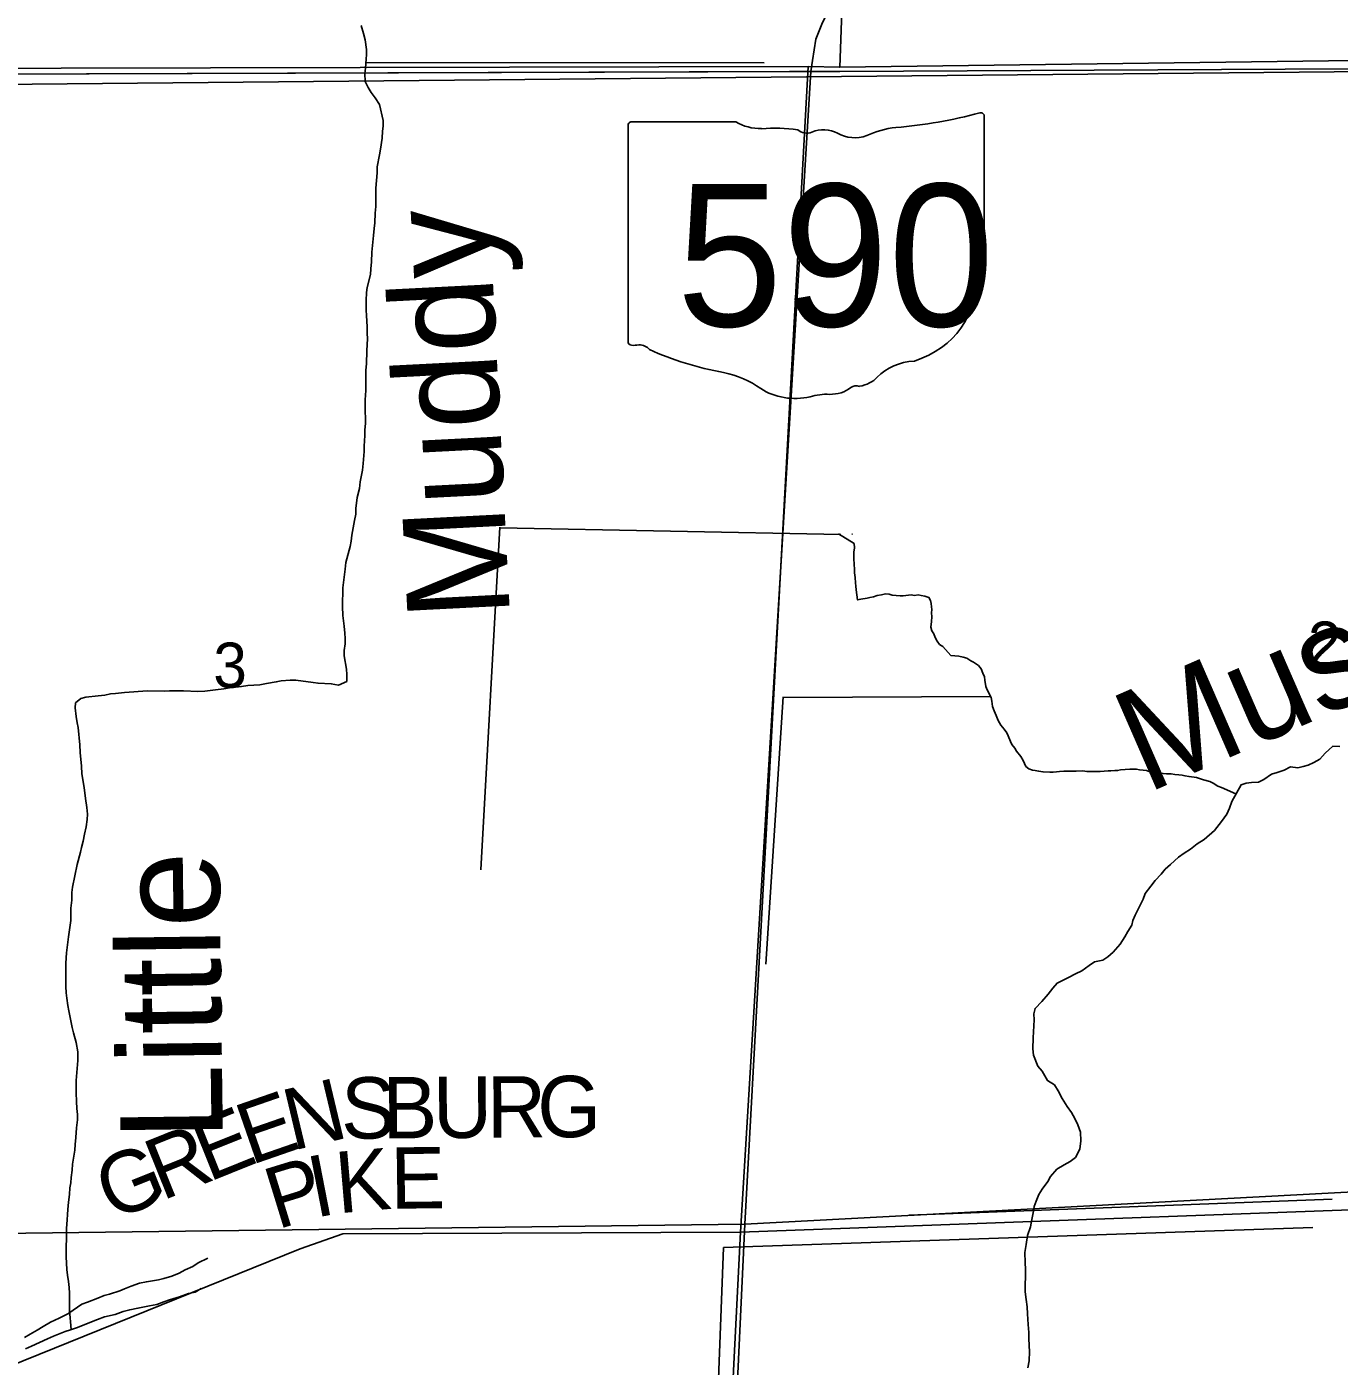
# Model space of a CAD drawing. Extents: x 1588073 to 2013523, y 1090242 to 1357120.
# Drawn here: x 1765643 to 1772058, y 1211789 to 1218338 of the extents above; entities that cross this region are included whole.
import ezdxf

# ---------------------------------------------------------------- set-up
doc = ezdxf.new("R2010")
doc.units = 0
for name, color, linetype in [('GM_X_County_Road', 7, 'Continuous'), ('GM_X_County_Road_Text', 7, 'Continuous'), ('GM_X_Minor_River', 7, 'Continuous'), ('GM_X_Minor_River_Text', 7, 'Continuous'), ('GM_X_Section', 7, 'Continuous'), ('GM_X_Section_Text', 7, 'Continuous'), ('GM_X_State_Location', 7, 'Continuous'), ('GM_X_State_Route', 7, 'Continuous'), ('GM_X_State_Shield', 7, 'Continuous'), ('GM_X_Township', 7, 'Continuous'), ('GM_X_US_Route', 7, 'Continuous')]:
    doc.layers.add(name, color=color, linetype=linetype)

msp = doc.modelspace()

# ---------------------------------------------------------------- linework, layer by layer
at = {"layer": 'GM_X_County_Road'}
for points in [[(1769130.9, 1212443.9), (1773226.6, 1212594.8), (1774511.9, 1212662.1), (1775108.4, 1212693.3), (1775555.9, 1212722.4), (1777175.2, 1212827.7)], [(1756023.3, 1208198.8), (1761190.6, 1210081.2), (1765095.7, 1211602.3), (1766978.5, 1212362.6), (1767188, 1212436.4), (1769130.9, 1212443.9)]]:
    msp.add_lwpolyline(points, dxfattribs=at)
at = {"layer": 'GM_X_Minor_River'}
for p, q in [((1763733.6, 1218039.6), (1779513.7, 1218187.6)), ((1767302.1, 1218162.8), (1769247.7, 1218161.3)), ((1767955.2, 1215890.9), (1767863.1, 1214216.1)), ((1769339.9, 1215062.1), (1769255.9, 1213754.1)), ((1769339.8, 1215058.1), (1770354.8, 1215063.3)), ((1769955.6, 1212526.7), (1772023.6, 1212605.9)), ((1769048.6, 1212369.9), (1771929.3, 1212467)), ((1768948.8, 1209765.3), (1769048.6, 1212369.9)), ((1769048.6, 1212369.9), (1769048.6, 1212369.9))]:
    msp.add_line(p, q, dxfattribs=at)
for points in [[(1767277, 1218343.5), (1767288.6, 1218305.3), (1767296.3, 1218273.1), (1767303.9, 1218226.9), (1767303.7, 1218202.9), (1767301.4, 1218178.9), (1767299, 1218134.8), (1767294.7, 1218108.8), (1767296.3, 1218070.7), (1767312.1, 1218040.4), (1767325.9, 1218016.2), (1767345.7, 1217990), (1767367.4, 1217957.7), (1767384.7, 1217879.4), (1767384.4, 1217851.3), (1767382.1, 1217827.3), (1767379.8, 1217793.2), (1767371.2, 1217739.2), (1767367, 1217711.1), (1767356.4, 1217653.1), (1767356.1, 1217623.1), (1767349.3, 1217548.9), (1767348.4, 1217458.8), (1767346.1, 1217426.7), (1767343.6, 1217378.6), (1767341.3, 1217350.6), (1767337, 1217316.5), (1767334.7, 1217284.5), (1767330.2, 1217236.4), (1767327.7, 1217188.3), (1767325.4, 1217154.3), (1767323.1, 1217126.2), (1767306.4, 1217062.2), (1767304.2, 1217038.2), (1767301.8, 1217000.1), (1767301.3, 1216952), (1767303.1, 1216926), (1767306.5, 1216869.8), (1767306.2, 1216837.7), (1767308, 1216813.7), (1767305.3, 1216753.5), (1767302.7, 1216689.4), (1767300.4, 1216659.4), (1767299.4, 1216559.1), (1767297, 1216513.1), (1767296.6, 1216481), (1767297.8, 1216398.8), (1767295.5, 1216364.8), (1767295.2, 1216338.7), (1767292.7, 1216286.6), (1767292.4, 1216260.5), (1767287.9, 1216202.4), (1767283.5, 1216170.4), (1767272.9, 1216112.4), (1767268.6, 1216080.4), (1767258.2, 1216036.4), (1767251.6, 1215982.3), (1767251.3, 1215954.2), (1767245, 1215924.2), (1767232.3, 1215852.2), (1767228, 1215822.2), (1767223.7, 1215796.1), (1767202.9, 1215718.2), (1767198.6, 1215686.1), (1767187.6, 1215594), (1767186.7, 1215503.8), (1767188.3, 1215459.7), (1767193.8, 1215407.6), (1767197.5, 1215373.4), (1767199.2, 1215347.4), (1767198.9, 1215321.3), (1767194.6, 1215287.3), (1767194.3, 1215261.2), (1767205.7, 1215197), (1767207.5, 1215170.9), (1767207.1, 1215136.8), (1767166.9, 1215119.2), (1767130.9, 1215125.5), (1767066.7, 1215128.2), (1767042.7, 1215132.4), (1766958.6, 1215143.2), (1766930.6, 1215143.5), (1766886.4, 1215139.9), (1766862.3, 1215134.2), (1766814.1, 1215126.6), (1766782, 1215120.9), (1766723.8, 1215117.5), (1766691.7, 1215111.8), (1766633.5, 1215106.3), (1766605.4, 1215100.6), (1766565.2, 1215095)], [(1767957.6, 1215887.6), (1769621.3, 1215854.5)], [(1769858.4, 1215563.6), (1769840.5, 1215565.9), (1769820.4, 1215560.2), (1769800.3, 1215556.4), (1769782.2, 1215550.7), (1769764.1, 1215547), (1769750.1, 1215543.2), (1769720, 1215539.6), (1769703.9, 1215535.8), (1769696.7, 1215584.1), (1769695, 1215602.1), (1769693.3, 1215618.2), (1769691.7, 1215644.3), (1769688.1, 1215668.4), (1769688.5, 1215688.5), (1769686.7, 1215704.5), (1769685.3, 1215740.6), (1769685.8, 1215768.7), (1769688.2, 1215790.7), (1769686.5, 1215810.8), (1769611.3, 1215857.8)], [(1769676.1, 1215857.4), (1769679.3, 1215857)], [(1771552.7, 1214587.8), (1771483.2, 1214618.9), (1771465.3, 1214625.2), (1771441.5, 1214639.6), (1771425.7, 1214647.8), (1771393.8, 1214656.3), (1771379.9, 1214660.6), (1771360, 1214666.9), (1771324, 1214671.4), (1771304.1, 1214675.7), (1771290.1, 1214678), (1771274.2, 1214680.2), (1771254.2, 1214682.5), (1771236.2, 1214684.8), (1771214.2, 1214685.1), (1771198.2, 1214687.4), (1771176.3, 1214689.7), (1771150.3, 1214692.1), (1771132.3, 1214694.4), (1771116.4, 1214700.6), (1771100.5, 1214702.9), (1771082.5, 1214705.1), (1771066.5, 1214707.4), (1771034.5, 1214707.8), (1771012.5, 1214706.2), (1770988.5, 1214704.5), (1770974.4, 1214700.7), (1770960.4, 1214701), (1770942.3, 1214699.2), (1770928.3, 1214699.4), (1770908.3, 1214697.7), (1770890.3, 1214696), (1770824.3, 1214697), (1770804.3, 1214699.3), (1770772.3, 1214697.8), (1770712.3, 1214698.7), (1770690.2, 1214697), (1770676.2, 1214695.2), (1770660.1, 1214693.4), (1770644.2, 1214693.7), (1770610.1, 1214694.2), (1770588.2, 1214698.5), (1770572.2, 1214700.8), (1770558.3, 1214703), (1770540.4, 1214709.3), (1770526.6, 1214721.5), (1770513, 1214749.8), (1770501.4, 1214770), (1770479.8, 1214796.4), (1770472, 1214810.5), (1770458.3, 1214828.8), (1770450.6, 1214842.9), (1770439.1, 1214871.2), (1770433.3, 1214885.3), (1770419.6, 1214903.6), (1770403.9, 1214923.8), (1770390.3, 1214946.1), (1770380.7, 1214970.3), (1770371.1, 1214992.5), (1770363.4, 1215014.7), (1770359.9, 1215040.8), (1770356.2, 1215058.9), (1770336.8, 1215095.3), (1770331, 1215111.4), (1770325.6, 1215143.6), (1770323.8, 1215159.6), (1770316.1, 1215177.8), (1770308.5, 1215197.9), (1770294.7, 1215214.2), (1770271, 1215230.6), (1770257.1, 1215236.8), (1770237.3, 1215251.1), (1770219.4, 1215255.4), (1770199.5, 1215259.7), (1770159.5, 1215264.3), (1770145.8, 1215278.6), (1770120.2, 1215307), (1770104.4, 1215317.3), (1770092.7, 1215333.5), (1770083, 1215351.7), (1770077.3, 1215369.8), (1770067.5, 1215384), (1770061.8, 1215402.1), (1770064.3, 1215430.2), (1770066.7, 1215452.2), (1770065, 1215472.3), (1770067.3, 1215488.3), (1770065.5, 1215502.3), (1770063.8, 1215518.4), (1770060, 1215532.5), (1770052.2, 1215546.7), (1770032.3, 1215553), (1770014.4, 1215557.2), (1770000.4, 1215559.5), (1769982.4, 1215557.7), (1769966.4, 1215560), (1769940.3, 1215556.4), (1769926.3, 1215554.6), (1769912.3, 1215554.8), (1769872.4, 1215559.4), (1769858.4, 1215563.6)], [(1766565.2, 1215095), (1766513, 1215089.5), (1766478.9, 1215087.8), (1766408.8, 1215090.5), (1766340.7, 1215091.2), (1766316.6, 1215089.4), (1766232.4, 1215090.2), (1766120.1, 1215083.3), (1766075.9, 1215077.7), (1766051.8, 1215075.9), (1766023.7, 1215070.2), (1765991.6, 1215066.5), (1765931.4, 1215059.1), (1765907.3, 1215053.3), (1765881, 1215031.5), (1765878.7, 1215007.5), (1765884.3, 1214965.3), (1765890, 1214935.2), (1765893.8, 1214911.1), (1765903, 1214826.8), (1765904.6, 1214788.7), (1765910, 1214722.5), (1765911.6, 1214684.4), (1765923, 1214618.2), (1765930.5, 1214564), (1765936.1, 1214519.8), (1765939.7, 1214487.7), (1765937.5, 1214461.7), (1765933.1, 1214425.6), (1765924.7, 1214389.6), (1765918.4, 1214355.6), (1765910.1, 1214325.6), (1765905.8, 1214301.6), (1765889.2, 1214241.7), (1765866, 1214131.6), (1765863.8, 1214105.6), (1765863.4, 1214067.5), (1765859, 1214027.5), (1765858.4, 1213967.3), (1765847.6, 1213887.3), (1765836.8, 1213809.2), (1765834.3, 1213759.1), (1765833.2, 1213644.9), (1765834.9, 1213614.8), (1765838.6, 1213588.7), (1765844.3, 1213552.6), (1765848, 1213526.5), (1765865.2, 1213444.1), (1765871, 1213418), (1765884.6, 1213371.8), (1765892.1, 1213325.6), (1765891.7, 1213283.5), (1765884.7, 1213185.3), (1765884.5, 1213159.3), (1765884.1, 1213125.2), (1765885.7, 1213083.1), (1765887.4, 1213049), (1765891.1, 1213018.9), (1765890.8, 1212992.9), (1765886.4, 1212954.8), (1765882, 1212906.8), (1765879.6, 1212872.7), (1765877.3, 1212844.7), (1765866.6, 1212776.6), (1765864.3, 1212746.6), (1765860, 1212710.6), (1765857.7, 1212684.5), (1765853.4, 1212660.5), (1765851.1, 1212628.5), (1765846.7, 1212590.4), (1765844.4, 1212554.4), (1765842.1, 1212530.3), (1765839.9, 1212504.3), (1765837.4, 1212462.2), (1765836.1, 1212323.9), (1765839.5, 1212261.8), (1765841.2, 1212233.7), (1765846.9, 1212203.6), (1765850.6, 1212173.5), (1765852.3, 1212145.4), (1765851.8, 1212087.3), (1765851.5, 1212063.2), (1765860, 1211968.1)], [(1772061.4, 1214818.7), (1772027.3, 1214821.1), (1771988.9, 1214785.3), (1771962.6, 1214757.5), (1771934.3, 1214739.8), (1771906.1, 1214728), (1771882, 1214720.2), (1771855.9, 1214714.5), (1771819.8, 1214718.8), (1771789.6, 1214703.1), (1771755.4, 1214691.4), (1771727.3, 1214683.7), (1771688.9, 1214658), (1771662.7, 1214644.2), (1771628.6, 1214642.5), (1771602.5, 1214638.8), (1771578.4, 1214631), (1771556, 1214591.1), (1771533.5, 1214549.3), (1771521.2, 1214517.3), (1771508.8, 1214487.4), (1771482.4, 1214451.5), (1771447.9, 1214407.8), (1771397.3, 1214364.2), (1771363, 1214342.4), (1771330.7, 1214316.7), (1771300.4, 1214297), (1771272.2, 1214277.2), (1771233.7, 1214241.5), (1771207.5, 1214219.7), (1771187.2, 1214193.8), (1771158.8, 1214164.1), (1771136.5, 1214136.2), (1771110.1, 1214100.4), (1771099.8, 1214072.4), (1771081.4, 1214036.5), (1771060.9, 1213994.6), (1771048.6, 1213968.7), (1771044.4, 1213944.7), (1771024, 1213914.8), (1771009.7, 1213888.9), (1770987.3, 1213853), (1770952.8, 1213813.3), (1770926.5, 1213789.5), (1770902.3, 1213773.7), (1770862.2, 1213766.1), (1770835.9, 1213748.3), (1770799.6, 1213722.6), (1770769.4, 1213706.8), (1770735.1, 1213689.1), (1770678.7, 1213661.6), (1770658.4, 1213637.8), (1770636.1, 1213607.9), (1770603.6, 1213572.1), (1770571.2, 1213538.4), (1770565, 1213512.4), (1770566.7, 1213482.3), (1770561.8, 1213394.2), (1770561.2, 1213340.1), (1770562.9, 1213310), (1770584.5, 1213255.6), (1770606.3, 1213231.4), (1770631.9, 1213185), (1770665.7, 1213164.6), (1770683.5, 1213134.4), (1770703.2, 1213098.1), (1770728.8, 1213057.8), (1770748.6, 1213029.5), (1770766.3, 1212999.3), (1770780.1, 1212969.1), (1770793.7, 1212932.9), (1770795.3, 1212890.8), (1770790.9, 1212850.7), (1770768.4, 1212808.9), (1770742.2, 1212789.1), (1770714, 1212773.3), (1770677.7, 1212751.6), (1770647.2, 1212715.8), (1770633, 1212691.9), (1770606.5, 1212654.1), (1770590.2, 1212628.2), (1770575.9, 1212596.3), (1770567.6, 1212570.3), (1770563.4, 1212546.3), (1770555, 1212506.3), (1770548.6, 1212470.3), (1770534.1, 1212428.3), (1770527.7, 1212384.3), (1770521.3, 1212344.3), (1770522.8, 1212296.1), (1770524.5, 1212262.1), (1770523.4, 1212151.8), (1770527, 1212115.7), (1770532.7, 1212079.6), (1770534.3, 1212045.5), (1770537.8, 1211993.3), (1770541.4, 1211953.2), (1770541.2, 1211925.2), (1770542.8, 1211889.1), (1770544.5, 1211861), (1770542.1, 1211814.9)], [(1766527.6, 1212317.2), (1766481.3, 1212293.6), (1766455, 1212275.8), (1766416.8, 1212260.1), (1766388.6, 1212244.4), (1766352.3, 1212228.7), (1766312.1, 1212217.1), (1766286, 1212211.3), (1766227.8, 1212201.9), (1766193.6, 1212194.2), (1766153.4, 1212180.5), (1766121.2, 1212166.8), (1766097, 1212157), (1766046.8, 1212141.5), (1766020.6, 1212133.7), (1765990.4, 1212122), (1765940.1, 1212102.4), (1765912, 1212092.7), (1765849, 1212047.7)], [(1766494.9, 1212169.4), (1766465.8, 1212151.4), (1766433.7, 1212143.7), (1766389.4, 1212128.1), (1766341.2, 1212112.6), (1766313, 1212102.8), (1766278.8, 1212091.1), (1766242.6, 1212083.5), (1766186.4, 1212072), (1766146.2, 1212064.4), (1766114.1, 1212056.6), (1766075.8, 1212041), (1766023.6, 1212029.5), (1765989.4, 1212017.8), (1765886.7, 1211976.7), (1765856.6, 1211967), (1765830.4, 1211959.2), (1765806.3, 1211949.4), (1765774.1, 1211935.7), (1765743.9, 1211922), (1765665.3, 1211886.7), (1765637.1, 1211872.9)], [(1765852.8, 1212050.5), (1765801, 1212023.6), (1765758.7, 1212004), (1765722.4, 1211982.3), (1765694.2, 1211964.6), (1765659.9, 1211944.8), (1765631.7, 1211929.1)], [(1770542.1, 1211814.9), (1770535.7, 1211780.9)]]:
    msp.add_lwpolyline(points, dxfattribs=at)
at = {"layer": 'GM_X_Section'}
for points in [[(1769806.2, 1223409.4), (1775052.9, 1223493.1), (1774879.7, 1218204.4), (1774771.7, 1218207.2), (1769616.4, 1218140.1)], [(1769806.2, 1223409.4), (1769616.4, 1218140.1), (1769462.3, 1218143.2), (1764349.6, 1218131.8), (1764527.5, 1223413.2)], [(1774771.7, 1218207.2), (1774548.4, 1212770), (1769153.5, 1212482.6), (1769462.3, 1218143.2), (1769616.4, 1218140.1)], [(1764349.6, 1218131.8), (1769462.3, 1218143.2), (1769153.5, 1212482.6), (1763814.3, 1212416.9), (1764125.5, 1218139.5)], [(1769153.5, 1212482.6), (1774548.4, 1212770), (1774317.6, 1207383), (1768903.2, 1207161.8)], [(1769153.5, 1212482.6), (1768903.2, 1207161.8), (1763664.1, 1207109.3), (1763814.3, 1212416.9)]]:
    msp.add_lwpolyline(points, close=True, dxfattribs=at)
at = {"layer": 'GM_X_State_Route'}
for points in [[(1769483.8, 1218172.2), (1769499.3, 1218277.3), (1769529.6, 1218350.1), (1769588.3, 1218473.5), (1769642.9, 1218611.1), (1769651, 1218692), (1769645.6, 1219097.7)], [(1766255.5, 1191097.4), (1766232.5, 1193686.1), (1766239.4, 1195455.6), (1766233.5, 1196459), (1766228.6, 1197869.6), (1766209.5, 1198823), (1766216.1, 1199027.5), (1766217.2, 1199081.6), (1766205.8, 1199103.4), (1766176.1, 1199122.6), (1766178.2, 1200218), (1766175.7, 1201012.6), (1766260.1, 1202381.1), (1766365.8, 1203721), (1766413.5, 1204430.1), (1768832.4, 1204484.6), (1768861.4, 1206516), (1768948.7, 1208469.8), (1769097.9, 1211768.5), (1769130.9, 1212443.9), (1769476, 1218119.6), (1769483.8, 1218172.2)]]:
    msp.add_lwpolyline(points, dxfattribs=at)
at = {"layer": 'GM_X_State_Shield'}
for p, q in [((1770322.8, 1217346.7), (1770322.8, 1217899.4)), ((1768582.6, 1217855), (1768582.6, 1216798.4)), ((1769109.3, 1217873.2), (1768599.7, 1217873.2)), ((1770322.6, 1217346.8), (1770322.8, 1217346.7))]:
    msp.add_line(p, q, dxfattribs=at)
for centre, major_axis, start_param, end_param in [((1769702.9, 1219313.8), (1845.5, 0), 4.814394, 5.042369), ((1770303.5, 1217901.7), (19.4, 0), 6.141152, 7.989035), ((1768602.5, 1217857.3), (20.2, 0), 1.712693, 3.28349), ((1769230.7, 1217995.9), (195.5, 0), 4.042523, 4.731795), ((1769295.5, 1217280), (702, 0), 1.404758, 1.657858), ((1769454.9, 1217862.8), (56.4, 0), 3.836095, 5.185415), ((1769537.7, 1217740.6), (117.3, 0), 0.950623, 2.079405), ((1769938.3, 1217550.5), (371.3, 0), 1.699011, 2.107814), ((1769689.1, 1217908.1), (141.1, 0), 4.081561, 5.145723), ((1770318.3, 1217306.1), (30, 0), 1.883978, 3.671073), ((1770302.1, 1217344.5), (20.7, 0), 5.05454, 6.418171), ((1770127.5, 1217236.2), (180, 0), 5.934695, 6.695948), ((1770392.2, 1217115.3), (130.9, 0), 2.387724, 3.262537), ((1769806.3, 1217045), (461.6, 0), 5.101752, 6.440018), ((1768602.7, 1216796.1), (20.3, 0), 3.00124, 4.508301), ((1768605.8, 1216904.2), (155.2, 0), 4.665946, 4.897461), ((1768637.5, 1216737.4), (56, 0), 0.519207, 1.627899), ((1769344.1, 1217686.8), (1332.7, 0), 4.195997, 4.488961), ((1770000.9, 1216501.7), (252.8, 0), 1.647645, 2.488434), ((1768946.8, 1216323.7), (417, 0), 0.823519, 1.323587), ((1769680.6, 1216696), (149.1, 0), 4.937069, 5.64225), ((1769397.8, 1216732.2), (264.6, 0), 4.026481, 4.996735), ((1769550.7, 1216366.9), (217.4, 0), 1.495662, 1.94098), ((1769570, 1216653.1), (141, 0), 4.691044, 5.507374), ((1769697.5, 1216550.7), (39.7, 0), 1.147584, 2.315152)]:
    msp.add_ellipse(centre, major_axis=major_axis, ratio=0.8, start_param=start_param, end_param=end_param, dxfattribs=at)
at = {"layer": 'GM_X_Township'}
for points in [[(1753711.4, 1218178.8), (1756196, 1218154.6), (1761403.6, 1218115.7), (1763023.2, 1218124.2), (1765443, 1218106.7), (1769476, 1218119.6), (1769617.7, 1218119), (1773659.6, 1218139.8), (1775070.5, 1218184.3), (1778493.9, 1218249.5), (1780153.8, 1218276.2), (1780192.1, 1220893.9), (1780436.6, 1226151), (1780457.5, 1226507.8), (1780522, 1228778.2), (1780606.5, 1230796.3), (1780849.5, 1236733), (1781100, 1244734.5)], [(1753711.4, 1218178.8), (1756196, 1218154.6), (1761403.6, 1218115.7), (1763023.2, 1218124.2), (1765443, 1218106.7), (1769476, 1218119.6), (1769617.7, 1218119), (1773659.6, 1218139.8), (1775070.5, 1218184.3), (1778493.9, 1218249.5)]]:
    msp.add_lwpolyline(points, dxfattribs=at)
at = {"layer": 'GM_X_US_Route'}
for points in [[(1769371.2, 1218119.2), (1769476, 1218119.6), (1769617.7, 1218119), (1773659.6, 1218139.8), (1775070.5, 1218184.3), (1778493.9, 1218249.5), (1780153.8, 1218276.2), (1783541.8, 1218207.8), (1785057.8, 1218180.9)], [(1765391.5, 1218107.1), (1765443, 1218106.7), (1769371.2, 1218119.2)]]:
    msp.add_lwpolyline(points, dxfattribs=at)

# ---------------------------------------------------------------- texts
at = {"layer": 'GM_X_County_Road_Text'}
for s, rotation, p in [('N', 13.38246, (1766941.1, 1212841.8)), ('S', 0.41339, (1767180.1, 1212900.7)), ('B', 0.38444, (1767382.5, 1212902.2)), ('U', 0.38571, (1767628.9, 1212903.8)), ('R', 0.38444, (1767892.9, 1212905.6)), ('G', 0.38432, (1768139.3, 1212907.3)), ('E', 19.1505, (1766736.7, 1212770.4)), ('E', 21.89094, (1766532.1, 1212688.1)), ('R', 21.91975, (1766303.5, 1212596.1)), ('E', 0.74573, (1767422, 1212558.2)), ('G', 21.91877, (1766058.6, 1212497.5)), ('P', 17.10657, (1766866.9, 1212456.3)), ('I', 11.02674, (1767052.2, 1212513.7)), ('K', 4.85803, (1767164.6, 1212536.1))]:
    msp.add_text(s, height=300, rotation=rotation, dxfattribs=at).set_placement(p)
at = {"layer": 'GM_X_Minor_River_Text'}
for s, height, rotation, p in [('Muddy', 500.29, 92.91841, (1768005.2, 1215452.7)), ('Muskellunge', 500.279, 23.58427, (1771115.1, 1214586.7)), ('Little', 500.26, 90.74541, (1766601.9, 1212894.5))]:
    msp.add_text(s, height=height, rotation=rotation, dxfattribs=at).set_placement(p)
at = {"layer": 'GM_X_Section_Text'}
for s, p in [('2', (1771904.9, 1215208.6)), ('3', (1766554.5, 1215105.7))]:
    msp.add_text(s, height=221, rotation=0.00001, dxfattribs=at).set_placement(p)
at = {"layer": 'GM_X_State_Location'}
for s in ['s', 'r']:
    msp.add_text(s, height=1, dxfattribs=at).set_placement((1769433.1, 1217256.5))
msp.add_text('590', height=1, rotation=0.00001, dxfattribs=at).set_placement((1769080.1, 1217183.7))
at = {"layer": 'GM_X_State_Shield'}
msp.add_text('590', height=696.1, dxfattribs=at).set_placement((1768818.8, 1216872.9))

doc.saveas('drawing.dxf')
